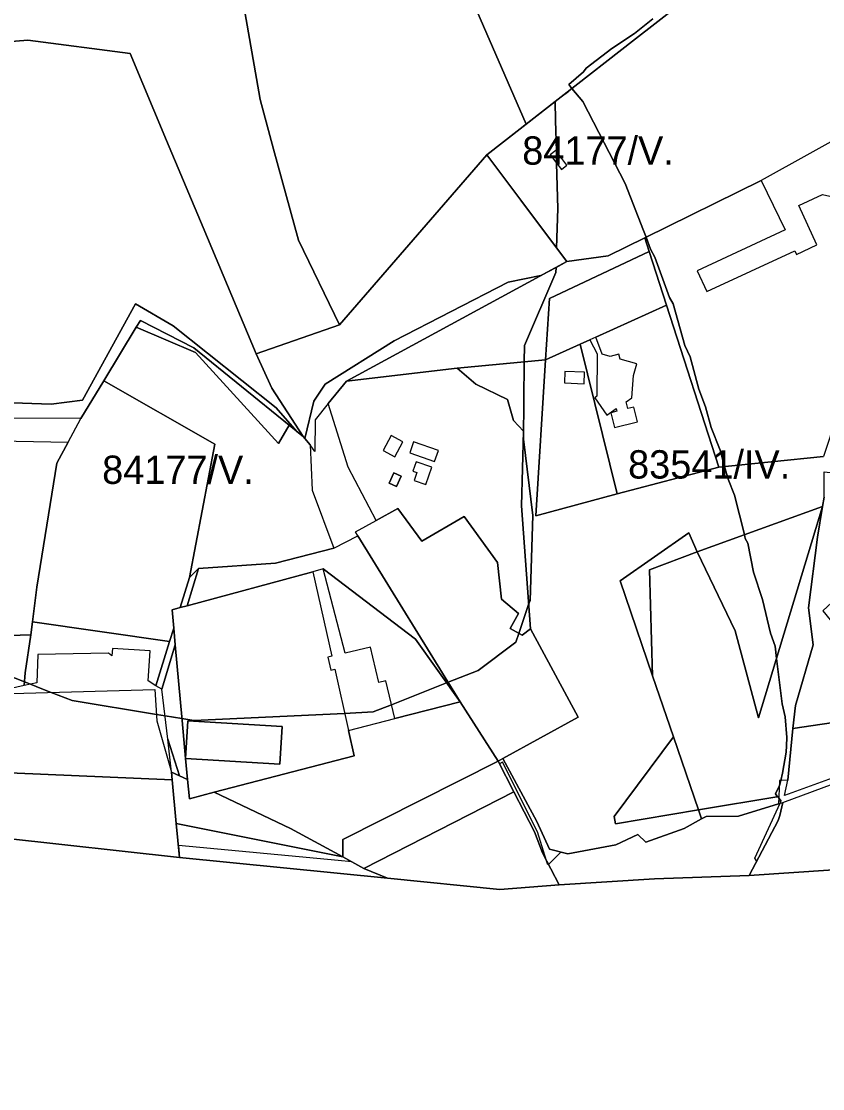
# Model space of a CAD drawing. Extents: x -477304 to -465429, y -1159113 to -1149210.
# Drawn here: x -475290 to -474866, y -1155676 to -1155111 of the extents above; entities that cross this region are included whole.
import ezdxf

# ---------------------------------------------------------------- set-up
doc = ezdxf.new("R2010")
doc.units = 0
for name, color, linetype in [('BPEJ_s', 7, 'Continuous'), ('PUPFL_s', 7, 'Continuous'), ('trav_porost_s', 7, 'Continuous')]:
    doc.layers.add(name, color=color, linetype=linetype)

msp = doc.modelspace()

# ---------------------------------------------------------------- linework, layer by layer
at = {"layer": 'BPEJ_s'}
for points in [[(-474955.4, -1155109.47), (-474965.18, -1155117.34), (-474977.09, -1155125.21), (-474990.7, -1155135.63), (-474992.19, -1155137.54), (-475000, -1155144.34), (-474998.27, -1155146.43), (-475000, -1155147.77), (-475004, -1155150.89), (-475007.15, -1155153.34), (-475043.44, -1155181.62), (-475025.38, -1155205.56), (-475006.39, -1155230.71), (-475000.92, -1155237.98), (-475006.67, -1155241.1), (-475014.71, -1155245.46), (-475032, -1155249), (-475092.5, -1155280), (-475129, -1155303), (-475135, -1155312), (-475139.8, -1155331.66), (-475140.62, -1155330.7), (-475144.03, -1155327.93), (-475155, -1155315.5), (-475209.5, -1155272), (-475229.5, -1155260.5), (-475257.5, -1155311.5), (-475274, -1155313.5), (-475320, -1155312)], [(-474924.57, -1155325.94), (-474927.55, -1155314.88), (-474931.16, -1155305.52), (-474935.63, -1155288.51), (-474938.6, -1155282.56), (-474944.77, -1155260.45), (-474946.68, -1155257.04), (-474954.34, -1155235.78), (-474956.68, -1155231.53), (-474959.05, -1155225.21), (-474960.39, -1155221.64), (-474970.11, -1155196.79), (-474992.61, -1155153.28), (-474998.27, -1155146.43), (-475000, -1155144.34), (-474992.19, -1155137.54), (-474990.7, -1155135.63), (-474977.09, -1155125.21), (-474965.18, -1155117.34), (-474955.4, -1155109.47)], [(-475006.92, -1155163.28), (-475007.15, -1155153.34), (-475004, -1155150.89), (-475000, -1155147.77), (-474998.27, -1155146.43), (-474992.61, -1155153.28), (-474970.11, -1155196.79), (-474960.39, -1155221.64), (-474959.05, -1155225.21), (-474956.68, -1155231.53), (-474954.34, -1155235.78), (-474946.68, -1155257.04), (-474944.77, -1155260.45), (-474938.6, -1155282.56), (-474935.63, -1155288.51), (-474931.16, -1155305.52), (-474927.55, -1155314.88), (-474924.57, -1155325.94), (-474919.89, -1155337.85), (-474919.15, -1155340.52), (-474917.47, -1155346.58), (-474915.64, -1155353.16), (-474912.24, -1155361.66), (-474907, -1155382.6), (-474906.5, -1155384.63), (-474905.22, -1155387.18), (-474902.24, -1155402.49), (-474897.35, -1155416.95), (-474893.1, -1155434.81), (-474890.76, -1155441.61), (-474889.94, -1155448.2), (-474886.93, -1155472.23), (-474885.44, -1155479.04), (-474884.59, -1155490.09), (-474884.71, -1155494.4), (-474884.81, -1155497.75), (-474886.72, -1155508.81), (-474887.69, -1155512.69), (-474888.42, -1155515.61), (-474888.48, -1155515.72), (-474890.55, -1155519.86), (-474889.4, -1155521.34), (-474888.8, -1155522.11), (-474887.5, -1155523.77)], [(-475336.02, -1155441.76), (-475288.14, -1155460.61), (-475286.77, -1155461.14), (-475285.04, -1155461.82), (-475279.05, -1155464.18), (-475274.14, -1155466.12), (-475263, -1155470.5), (-475218.37, -1155477.76), (-475213.79, -1155478.51), (-475204.79, -1155479.98), (-475198.5, -1155481), (-475118.67, -1155477.22), (-475103.5, -1155476.5), (-475093.85, -1155472.68), (-475078.02, -1155466.4), (-475064.66, -1155461.1), (-475063.88, -1155460.79), (-475048, -1155454.5), (-475028, -1155439.5), (-475026.43, -1155434.9), (-475021.24, -1155419.68), (-475020.5, -1155417.5), (-475019, -1155372.5), (-475024, -1155332), (-475023.59, -1155291.12), (-475023.5, -1155282.5), (-475006.75, -1155243.82), (-475006.67, -1155241.1), (-475000.92, -1155237.98), (-475006.39, -1155230.71), (-475005.83, -1155210.02), (-475006.39, -1155186.04), (-475006.45, -1155183.16), (-475006.53, -1155179.67), (-475006.92, -1155163.28)], [(-475320, -1155312), (-475274, -1155313.5), (-475257.5, -1155311.5), (-475229.5, -1155260.5), (-475209.5, -1155272), (-475155, -1155315.5), (-475144.03, -1155327.93), (-475140.62, -1155330.7), (-475139.8, -1155331.66), (-475135, -1155312), (-475129, -1155303), (-475092.5, -1155280), (-475032, -1155249), (-475014.71, -1155245.46), (-475006.67, -1155241.1), (-475006.75, -1155243.82), (-475023.5, -1155282.5), (-475023.59, -1155291.12), (-475024, -1155332), (-475019, -1155372.5), (-475020.5, -1155417.5), (-475021.24, -1155419.68), (-475026.43, -1155434.9), (-475028, -1155439.5), (-475048, -1155454.5), (-475063.88, -1155460.79), (-475064.66, -1155461.1), (-475078.02, -1155466.4), (-475093.85, -1155472.68), (-475103.5, -1155476.5), (-475118.67, -1155477.22), (-475198.5, -1155481), (-475204.79, -1155479.98), (-475213.79, -1155478.51), (-475218.37, -1155477.76), (-475263, -1155470.5), (-475274.14, -1155466.12), (-475279.05, -1155464.18), (-475285.04, -1155461.82), (-475286.77, -1155461.14), (-475288.14, -1155460.61), (-475336.02, -1155441.76)], [(-474723.24, -1155550.86), (-474904.52, -1155563.01), (-474900.47, -1155555.4), (-474900.54, -1155555.37), (-474901.39, -1155553.89), (-474887.98, -1155524.81), (-474887.5, -1155523.77), (-474888.8, -1155522.11), (-474889.4, -1155521.34), (-474890.55, -1155519.86), (-474888.48, -1155515.72), (-474888.42, -1155515.61), (-474887.69, -1155512.69), (-474886.72, -1155508.81), (-474884.81, -1155497.75), (-474884.71, -1155494.4), (-474884.59, -1155490.09), (-474885.44, -1155479.04), (-474886.93, -1155472.23), (-474889.94, -1155448.2), (-474890.76, -1155441.61), (-474893.1, -1155434.81), (-474897.35, -1155416.95), (-474902.24, -1155402.49), (-474905.22, -1155387.18), (-474906.5, -1155384.63), (-474907, -1155382.6), (-474912.24, -1155361.66), (-474915.64, -1155353.16), (-474917.47, -1155346.58), (-474919.15, -1155340.52), (-474919.89, -1155337.85), (-474924.57, -1155325.94)], [(-474887.5, -1155523.77), (-474888.89, -1155523.87), (-474888.95, -1155525.15), (-474910.07, -1155531.71), (-474927.22, -1155531.9), (-474929.69, -1155533.11), (-474938.83, -1155538.2), (-474959.09, -1155545.37), (-474963.38, -1155541.34), (-474975.02, -1155546.76), (-475000, -1155551.56), (-475000.41, -1155551.64), (-475004.12, -1155550.67), (-475010.7, -1155557.2), (-475011, -1155557.5), (-475011.7, -1155555.28), (-475016.5, -1155540), (-475035, -1155503), (-475036.68, -1155503.96), (-475029.02, -1155518.82), (-475108.53, -1155559.41), (-475114.82, -1155555.83), (-475122.04, -1155555.16), (-475206.72, -1155547.26), (-475206.15, -1155553.48), (-475298.74, -1155543.35)], [(-474723.24, -1155550.86), (-474904.52, -1155563.01), (-474900.47, -1155555.4), (-474900.54, -1155555.37), (-474901.39, -1155553.89), (-474887.98, -1155524.81), (-474887.5, -1155523.77), (-474888.89, -1155523.87), (-474888.95, -1155525.15), (-474910.07, -1155531.71), (-474927.22, -1155531.9), (-474929.69, -1155533.11), (-474938.83, -1155538.2), (-474959.09, -1155545.37), (-474963.38, -1155541.34), (-474975.02, -1155546.76), (-475000, -1155551.56), (-475000.41, -1155551.64), (-475004.12, -1155550.67), (-475010.7, -1155557.2), (-475011, -1155557.5), (-475011.7, -1155555.28), (-475016.5, -1155540), (-475035, -1155503), (-475036.68, -1155503.96), (-475029.02, -1155518.82), (-475108.53, -1155559.41), (-475114.82, -1155555.83), (-475122.04, -1155555.16), (-475206.72, -1155547.26), (-475206.15, -1155553.48), (-475298.74, -1155543.35)]]:
    msp.add_lwpolyline(points, dxfattribs=at)
msp.add_lwpolyline([(-475006.39, -1155230.71), (-475025.38, -1155205.56), (-475043.44, -1155181.62), (-475007.15, -1155153.34), (-475006.92, -1155163.28), (-475006.53, -1155179.67), (-475006.45, -1155183.16), (-475006.39, -1155186.04), (-475005.83, -1155210.02)], close=True, dxfattribs=at)
at = {"layer": 'PUPFL_s'}
for points in [[(-475320.81, -1154943.71), (-475284.03, -1154949.65), (-475266.98, -1154952), (-475225.73, -1154957.69), (-475219.8, -1154958.51), (-475213.59, -1154965.78), (-475198.63, -1155014.78), (-475179.88, -1155030.21), (-475177.48, -1155046.96), (-475164.66, -1155057.04), (-475169.53, -1155069.99), (-475173.99, -1155091.51), (-475163.39, -1155152.27), (-475156.26, -1155178.53), (-475143.15, -1155226.78), (-475121.3, -1155271.61), (-475165.59, -1155286.93), (-475193.64, -1155220.04), (-475212.97, -1155173.93), (-475232.3, -1155127.82), (-475286.37, -1155120.79), (-475319.49, -1155123.4)], [(-475298.74, -1155543.35), (-475206.15, -1155553.48), (-475095.91, -1155564.5), (-475036.44, -1155570.45), (-475005.07, -1155568.1), (-474954.64, -1155564.84), (-474904.52, -1155563.01), (-474723.24, -1155550.86), (-474692.67, -1155587.82), (-474657.22, -1155633.04), (-474623.37, -1155675.92)]]:
    msp.add_lwpolyline(points, dxfattribs=at)
for points in [[(-475111.55, -1154970.59), (-475106.78, -1154970.86), (-475091, -1155007.32), (-475065.58, -1155066.06), (-475045.05, -1155113.5), (-475022.6, -1155165.38), (-475043.44, -1155181.62), (-475121.3, -1155271.61), (-475143.15, -1155226.78), (-475156.26, -1155178.53), (-475163.39, -1155152.27), (-475173.99, -1155091.51), (-475149.73, -1155014.88), (-475134.64, -1154967.21)], [(-475056.48, -1154976.62), (-475004.27, -1154983.33), (-474958.58, -1154990.8), (-474917.07, -1154995.67), (-474874.84, -1154998.42), (-474861.16, -1155000.01), (-474853.82, -1155010.8), (-474860.92, -1155010.33), (-474867, -1155025.93), (-474861.04, -1155036.64), (-474872.83, -1155047.28), (-474880.31, -1155070.09), (-474884.82, -1155064.31), (-474910.23, -1155077.84), (-474964.56, -1155120.16), (-475004, -1155150.89), (-475022.6, -1155165.38), (-475045.05, -1155113.5), (-475065.58, -1155066.06), (-475091, -1155007.32), (-475106.78, -1154970.86), (-475089.93, -1154971.82), (-475079.65, -1154973.48), (-475059.45, -1154975.85)], [(-475165.59, -1155286.93), (-475157.25, -1155305.04), (-475140.62, -1155330.7), (-475148, -1155324.71), (-475198.47, -1155283.71), (-475226.82, -1155269.18), (-475229.05, -1155272.86), (-475246.26, -1155301.25), (-475258.3, -1155321.13), (-475308.3, -1155320.87), (-475391.77, -1155320.42), (-475387.55, -1155296.23), (-475391.09, -1155230.71), (-475373.8, -1155138.84), (-475369.33, -1155127.33), (-475319.49, -1155123.4), (-475286.37, -1155120.79), (-475232.3, -1155127.82), (-475212.97, -1155173.93), (-475193.64, -1155220.04)], [(-475121.3, -1155271.61), (-475043.44, -1155181.62), (-475025.38, -1155205.56), (-475000.92, -1155237.98), (-475117.74, -1155301.3), (-475127.4, -1155313.27), (-475134.35, -1155321.88), (-475134.42, -1155338.53), (-475136.89, -1155335.03), (-475140.62, -1155330.7), (-475157.25, -1155305.04), (-475165.59, -1155286.93)], [(-475153.69, -1155334.37), (-475197.63, -1155286.1), (-475229.05, -1155272.86), (-475226.82, -1155269.18), (-475198.47, -1155283.71), (-475148, -1155324.71)], [(-475308.58, -1155467.07), (-475288.6, -1155466.52), (-475219.24, -1155464.59), (-475218.15, -1155481.12), (-475210.31, -1155508.29), (-475209.93, -1155512.39), (-475296.18, -1155508.68), (-475298.74, -1155543.35), (-475386.25, -1155533.78), (-475381.73, -1155522.23), (-475331.64, -1155496.15), (-475364.86, -1155479.09), (-475341.61, -1155469.39)], [(-475013.9, -1155551.02), (-475018.15, -1155539.88), (-475029.02, -1155518.82), (-475037.45, -1155502.47), (-475034.92, -1155501.09), (-475016.82, -1155534.52), (-475010.17, -1155549.1), (-475000.41, -1155551.64), (-474975.02, -1155546.76), (-474963.38, -1155541.34), (-474959.09, -1155545.37), (-474938.83, -1155538.2), (-474929.69, -1155533.11), (-474927.22, -1155531.9), (-474910.07, -1155531.71), (-474888.95, -1155525.15), (-474886.64, -1155524.35), (-474888.25, -1155531.29), (-474889.07, -1155534.01), (-474904.52, -1155563.01), (-474954.64, -1155564.84), (-475005.07, -1155568.1)], [(-475029.02, -1155518.82), (-475018.15, -1155539.88), (-475013.9, -1155551.02), (-475005.07, -1155568.1), (-475036.44, -1155570.45), (-475095.91, -1155564.5), (-475108.53, -1155559.41)], [(-475119.56, -1155553.13), (-475108.53, -1155559.41), (-475095.91, -1155564.5), (-475206.15, -1155553.48), (-475207.81, -1155535.48)]]:
    msp.add_lwpolyline(points, close=True, dxfattribs=at)
at = {"layer": 'trav_porost_s'}
for points in [[(-474757.5, -1155109.37), (-474770.29, -1155132.53), (-474776.21, -1155115.75), (-474819.14, -1155151.33), (-474898.03, -1155195.17), (-474959.75, -1155225.56), (-474979.04, -1155235.06), (-475000.92, -1155237.98), (-475025.38, -1155205.56), (-475043.44, -1155181.62), (-475022.6, -1155165.38), (-475004, -1155150.89), (-474964.56, -1155120.16), (-474910.23, -1155077.84)], [(-474864.76, -1155362.69), (-474865.64, -1155367.68), (-474932.06, -1155391.64), (-474936.42, -1155381.74), (-474972.69, -1155407.14), (-474955.57, -1155457.3), (-474944.55, -1155489.58), (-474975.89, -1155531.79), (-474975.24, -1155535.74), (-474931.31, -1155528.37), (-474929.69, -1155533.11), (-474938.83, -1155538.2), (-474959.09, -1155545.37), (-474963.38, -1155541.34), (-474975.02, -1155546.76), (-475000.41, -1155551.64), (-475010.17, -1155549.1), (-475016.82, -1155534.52), (-475034.92, -1155501.09), (-474994.94, -1155479.23), (-475020.33, -1155432.51), (-475024.96, -1155367.38), (-475024.03, -1155327.86), (-475029.33, -1155322.14), (-475032.46, -1155311), (-475049.22, -1155303), (-475059.1, -1155294.4), (-475012.25, -1155290.07), (-475017.47, -1155372.65), (-474974.37, -1155361.05), (-474920.48, -1155346.89), (-474865.14, -1155341.19)]]:
    msp.add_lwpolyline(points, dxfattribs=at)
for points in [[(-475003.9, -1155189.3), (-475000.92, -1155187.03), (-475006.8, -1155179.32), (-475009.78, -1155181.59)], [(-474885.33, -1155221.33), (-474932, -1155242.87), (-474926.93, -1155253.86), (-474880.35, -1155232.36), (-474879.47, -1155234.27), (-474868.57, -1155229.24), (-474878.21, -1155208.35), (-474865.59, -1155202.53), (-474838.42, -1155208.7), (-474845.14, -1155225.82), (-474852.62, -1155278.56), (-474858.21, -1155320.42), (-474865.14, -1155341.19), (-474920.48, -1155346.89), (-474948.25, -1155261.11), (-474957.45, -1155232.67), (-474959.75, -1155225.56), (-474898.03, -1155195.17)], [(-475010.21, -1155257.62), (-475012.25, -1155290.07), (-475059.1, -1155294.4), (-475117.74, -1155301.3), (-475000.92, -1155237.98), (-474979.04, -1155235.06), (-474959.75, -1155225.56), (-474957.45, -1155232.67)], [(-474985.72, -1155278.07), (-474988.81, -1155279.47), (-474994.03, -1155281.83), (-475012.25, -1155290.07), (-475010.21, -1155257.62), (-474957.45, -1155232.67), (-474948.25, -1155261.11)], [(-474948.25, -1155261.11), (-474920.48, -1155346.89), (-474974.37, -1155361.05), (-474994.03, -1155281.83), (-474988.81, -1155279.47), (-474984.9, -1155286.96), (-474985.15, -1155309.39), (-474986.19, -1155310.11), (-474979.83, -1155319.32), (-474974.89, -1155315.91), (-474974.54, -1155317.29), (-474977.69, -1155318.08), (-474975.75, -1155325.83), (-474963.63, -1155322.81), (-474965.57, -1155315.05), (-474968.72, -1155315.84), (-474969.61, -1155312.26), (-474966.63, -1155310.2), (-474965.66, -1155298.34), (-474963.94, -1155292.12), (-474972.82, -1155289.67), (-474973.46, -1155287.08), (-474978.04, -1155288.22), (-474982.25, -1155287.06), (-474985.72, -1155278.07)], [(-475229.05, -1155272.86), (-475197.63, -1155286.1), (-475153.69, -1155334.37), (-475148, -1155324.71), (-475140.62, -1155330.7), (-475136.89, -1155335.03), (-475135.84, -1155359.1), (-475124.33, -1155389.7), (-475155.22, -1155397.65), (-475196.09, -1155400.47), (-475200.88, -1155405.27), (-475187.46, -1155334.66), (-475246.26, -1155301.25)], [(-475017.47, -1155372.65), (-475012.25, -1155290.07), (-474994.03, -1155281.83), (-474974.37, -1155361.05)], [(-475049.22, -1155303), (-475032.46, -1155311), (-475029.33, -1155322.14), (-475024.03, -1155327.86), (-475024.96, -1155367.38), (-475020.33, -1155432.51), (-475024.73, -1155435.85), (-475031.1, -1155432.31), (-475026.54, -1155424.31), (-475035.6, -1155416.86), (-475037.72, -1155397.34), (-475055.31, -1155373.03), (-475077.78, -1155386.06), (-475090.56, -1155368.69), (-475101.96, -1155375.06), (-475116.73, -1155346.94), (-475127.4, -1155313.27), (-475117.74, -1155301.3), (-475059.1, -1155294.4)], [(-475002.07, -1155296.25), (-475002.31, -1155302.29), (-474991.89, -1155302.71), (-474991.65, -1155296.67)], [(-475211.35, -1155439.1), (-475283.93, -1155428.83), (-475281.66, -1155410.51), (-475271.08, -1155344.74), (-475265.12, -1155333.72), (-475258.3, -1155321.13), (-475246.26, -1155301.25), (-475187.46, -1155334.66), (-475200.88, -1155405.27), (-475205.83, -1155421.27), (-475210.05, -1155422.41), (-475209.17, -1155432.05)], [(-475373.51, -1155414.97), (-475376.62, -1155385.99), (-475395.11, -1155337.73), (-475393.84, -1155331.14), (-475265.12, -1155333.72), (-475271.08, -1155344.74), (-475281.66, -1155410.51), (-475283.93, -1155428.83), (-475284.78, -1155435.65), (-475374.68, -1155438.5)], [(-475094.06, -1155330.13), (-475098.28, -1155338.1), (-475092.14, -1155341.4), (-475087.84, -1155333.45)], [(-475071.05, -1155343.91), (-475069.05, -1155338.07), (-475082.23, -1155333.55), (-475084.23, -1155339.39)], [(-475072.49, -1155346.86), (-475080.83, -1155343.99), (-475082.53, -1155348.94), (-475080.4, -1155349.67), (-475081.89, -1155354.01), (-475075.69, -1155356.15)], [(-475095.09, -1155355.43), (-475091.15, -1155357.18), (-475088.69, -1155351.66), (-475092.63, -1155349.9)], [(-475091.15, -1155357.18), (-475095.09, -1155355.43), (-475092.63, -1155349.9), (-475088.69, -1155351.66)], [(-474881.38, -1155485.2), (-474879.98, -1155473), (-474870.59, -1155440.94), (-474873.04, -1155421.43), (-474868.27, -1155383.9), (-474865.64, -1155367.68), (-474864.76, -1155362.69), (-474864.7, -1155349.29), (-474848.51, -1155351.07), (-474842.2, -1155349.34), (-474799.12, -1155361.81), (-474828.62, -1155388.92), (-474865.43, -1155422.98), (-474819.78, -1155479.13), (-474839.48, -1155479.12)], [(-474932.06, -1155391.64), (-474911.86, -1155433.58), (-474899.43, -1155479.66), (-474865.64, -1155367.68), (-474868.27, -1155383.9), (-474873.04, -1155421.43), (-474870.59, -1155440.94), (-474879.98, -1155473), (-474881.38, -1155485.2), (-474883.91, -1155512.6), (-474888.33, -1155512.71), (-474888.75, -1155521.23), (-474931.31, -1155528.37), (-474944.55, -1155489.58), (-474955.57, -1155457.3), (-474957.28, -1155401.26)], [(-474911.86, -1155433.58), (-474932.06, -1155391.64), (-474865.64, -1155367.68), (-474899.43, -1155479.66)], [(-475055.31, -1155373.03), (-475037.72, -1155397.34), (-475035.6, -1155416.86), (-475026.54, -1155424.31), (-475031.1, -1155432.31), (-475024.73, -1155435.85), (-475020.33, -1155432.51), (-474994.94, -1155479.23), (-475034.92, -1155501.09), (-475037.45, -1155502.47), (-475057.51, -1155471.15), (-475111.66, -1155383.17), (-475112.87, -1155381.16), (-475101.96, -1155375.06), (-475090.56, -1155368.69), (-475077.78, -1155386.06)], [(-475111.66, -1155383.17), (-475057.51, -1155471.15), (-475081.14, -1155437.97), (-475129.97, -1155400.71), (-475135.54, -1155402.22), (-475202.07, -1155420.25), (-475196.09, -1155400.47), (-475155.22, -1155397.65), (-475124.33, -1155389.7)], [(-474936.42, -1155381.74), (-474932.06, -1155391.64), (-474957.28, -1155401.26), (-474955.57, -1155457.3), (-474972.69, -1155407.14)], [(-475202.07, -1155420.25), (-475205.83, -1155421.27), (-475200.88, -1155405.27), (-475196.09, -1155400.47)], [(-475100.53, -1155460.88), (-475103.72, -1155447.54), (-475105.02, -1155442.11), (-475118.3, -1155445.29), (-475129.97, -1155400.71), (-475081.14, -1155437.97), (-475057.51, -1155471.15), (-475092.1, -1155480.03), (-475096.88, -1155460.01)], [(-475202.85, -1155501.19), (-475204.69, -1155481.04), (-475208.35, -1155441.04), (-475209.17, -1155432.05), (-475210.05, -1155422.41), (-475205.83, -1155421.27), (-475202.07, -1155420.25), (-475135.54, -1155402.22), (-475125.47, -1155447), (-475127.57, -1155447.5), (-475126.03, -1155454.38), (-475123.92, -1155453.87), (-475116.63, -1155486.31), (-475113.63, -1155499.66), (-475187.75, -1155518.99), (-475200.9, -1155522.42), (-475201.83, -1155512.31), (-475202.85, -1155501.19), (-475152.94, -1155504.17), (-475151.74, -1155484.2), (-475201.65, -1155481.22)], [(-475283.93, -1155428.83), (-475211.35, -1155439.1), (-475218.65, -1155462.69), (-475222.67, -1155459.93), (-475221.71, -1155444.1), (-475241.67, -1155442.89), (-475241.9, -1155446.72), (-475243.74, -1155445.45), (-475281.19, -1155446.12), (-475281.71, -1155461.08), (-475288.29, -1155462.55), (-475287.76, -1155455.69), (-475284.78, -1155435.65)], [(-475341.61, -1155469.39), (-475364.86, -1155479.09), (-475375.63, -1155465.96), (-475372.86, -1155463.93), (-475374.92, -1155443.41), (-475374.68, -1155438.5), (-475284.78, -1155435.65), (-475287.76, -1155455.69), (-475288.29, -1155462.55), (-475308.58, -1155467.07)], [(-475211.35, -1155439.1), (-475209.17, -1155432.05), (-475208.35, -1155441.04), (-475215.43, -1155464.49), (-475218.65, -1155462.69)], [(-475204.69, -1155481.04), (-475202.85, -1155501.19), (-475201.83, -1155512.31), (-475206.07, -1155510.3), (-475212.33, -1155490.97), (-475215.43, -1155464.49), (-475208.35, -1155441.04)], [(-474839.48, -1155479.12), (-474819.78, -1155479.13), (-474799.96, -1155479.15), (-474788.23, -1155473.77), (-474777.09, -1155465.76), (-474774.44, -1155456.46), (-474778.98, -1155500.75), (-474801.71, -1155498.69), (-474844.91, -1155505.81), (-474885.8, -1155520.73), (-474883.91, -1155512.6), (-474881.38, -1155485.2)], [(-475187.75, -1155518.99), (-475113.63, -1155499.66), (-475116.63, -1155486.31), (-475092.1, -1155480.03), (-475057.51, -1155471.15), (-475037.45, -1155502.47), (-475119.67, -1155544.08), (-475119.56, -1155553.13), (-475147.28, -1155538.18)], [(-475152.94, -1155504.17), (-475202.85, -1155501.19), (-475201.65, -1155481.22), (-475151.74, -1155484.2)], [(-475210.31, -1155508.29), (-475212.33, -1155490.97), (-475206.07, -1155510.3)], [(-474944.55, -1155489.58), (-474931.31, -1155528.37), (-474975.24, -1155535.74), (-474975.89, -1155531.79)], [(-475037.45, -1155502.47), (-475029.02, -1155518.82), (-475108.53, -1155559.41), (-475119.56, -1155553.13), (-475119.67, -1155544.08)], [(-474775.88, -1155504.17), (-474747.55, -1155503.27), (-474722.04, -1155506.28), (-474723.24, -1155550.86), (-474904.52, -1155563.01), (-474889.07, -1155534.01), (-474888.25, -1155531.29), (-474886.64, -1155524.35), (-474844.21, -1155508.76), (-474801.24, -1155501.75)], [(-475209.93, -1155512.39), (-475207.81, -1155535.48), (-475206.15, -1155553.48), (-475298.74, -1155543.35), (-475296.18, -1155508.68)], [(-475147.28, -1155538.18), (-475119.56, -1155553.13), (-475207.81, -1155535.48), (-475209.93, -1155512.39), (-475210.31, -1155508.29), (-475206.07, -1155510.3), (-475201.83, -1155512.31), (-475200.9, -1155522.42), (-475187.75, -1155518.99)], [(-474910.07, -1155531.71), (-474927.22, -1155531.9), (-474929.69, -1155533.11), (-474931.31, -1155528.37), (-474888.75, -1155521.23), (-474888.95, -1155525.15)]]:
    msp.add_lwpolyline(points, close=True, dxfattribs=at)

# ---------------------------------------------------------------- texts
at = {"layer": 'BPEJ_s'}
for s, p in [('84177/V.', (-475024.64, -1155186.76)), ('83541/IV.', (-474968.56, -1155352.92)), ('84177/V.', (-475247.07, -1155355.75))]:
    msp.add_text(s, height=15, dxfattribs=at).set_placement(p)

doc.saveas('drawing.dxf')
